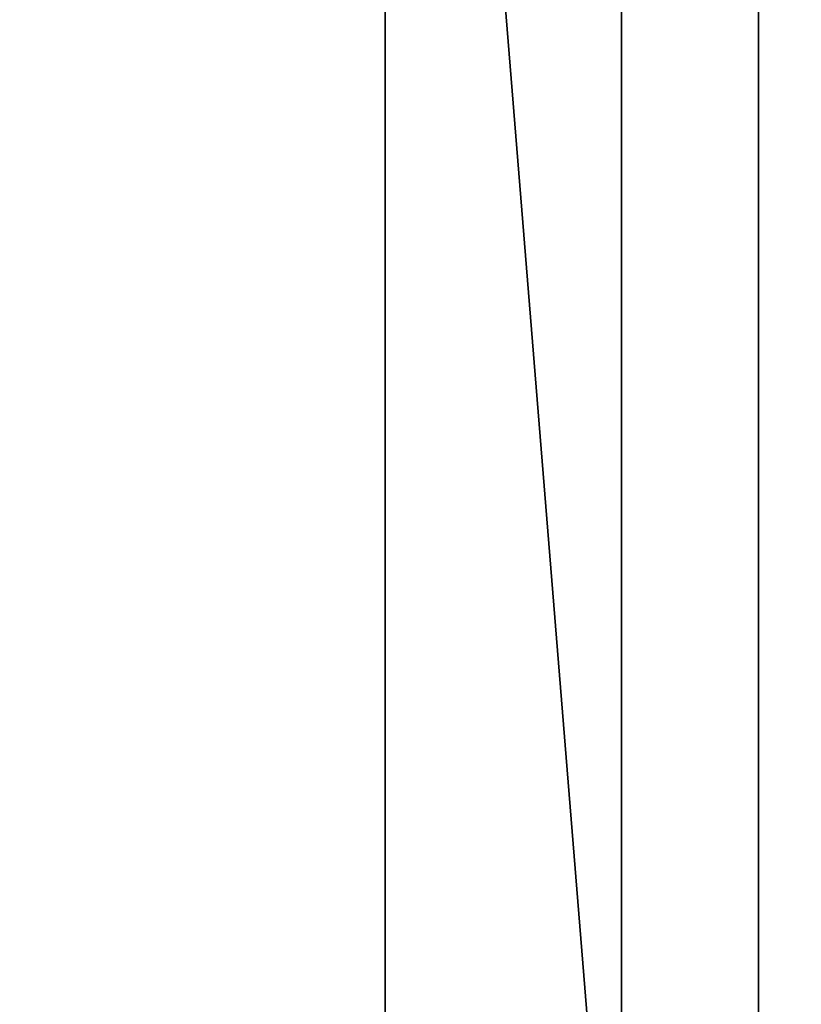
# Model space of a CAD drawing. Header units: millimetres. Extents: x -590 to 3690, y -120 to 127.
# Tile 626 of 656: x 2463 to 2489, y 30 to 63. Entities that reach past the tile are written whole.
import ezdxf

# ---------------------------------------------------------------- set-up
doc = ezdxf.new("R2010")
doc.units = ezdxf.units.MM
doc.layers.add('151', color=7, linetype='Continuous', true_color=0xffffff)

# ---------------------------------------------------------------- blocks, each defined once
blk = doc.blocks.new('UG_SURFACE_003')
at = {"layer": '151', "color": 252, "linetype": 'Continuous', "lineweight": 35}
for points in [[(3690, -31.2, 2203), (3690, 108.2, 2203), (2310, 108.2, 2203), (2310, -31.2, 2203)], [(2460, -31.2, 2053), (2460, 108.2, 2053), (3540, 108.2, 2053), (3540, -31.2, 2053)]]:
    blk.add_3dface(points, dxfattribs=at)
blk = doc.blocks.new('UG_SURFACE_168')
at = {"layer": '151', "color": 254, "linetype": 'Continuous', "lineweight": 35}
for points in [[(2475.25, 111.75, 2033.25), (2483, 16, 2025.5), (2483, 81, 2025.5)], [(2483, 16, 2025.5), (2475.25, 111.75, 2033.25), (2475.25, -35, 2033.25)], [(2475.25, -35, -7), (2475.25, 111.75, -7), (2483, 16, -7)], [(2483, 81, -7), (2483, 16, -7), (2475.25, 111.75, -7)], [(2475.25, -35, 2033.25), (2475.25, 111.75, 2033.25), (2475.25, 111.75, -7), (2475.25, -35, -7)], [(2499.19, 107.052, -7), (2499.25, 106.75, -7), (2495.5, 13, -7), (2487.5, 81, -7)], [(2487.5, 81, 2021), (2499.25, 5, 2009.25), (2499.25, 106.75, 2009.25), (2499.202, 107.05, 2009.298)], [(2487.5, 81, 2021), (2483, 81, 2025.5), (2483, 16, 2025.5), (2487.5, 16, 2021)], [(2487.5, 16, -7), (2483, 16, -7), (2483, 81, -7), (2487.5, 81, -7)], [(2499.25, 5, 2009.25), (2487.5, 81, 2021), (2495.5, 13, 2013)], [(2487.5, 16, 2021), (2491.5, 13, 2017), (2495.5, 13, 2013), (2487.5, 81, 2021)], [(2487.5, 81, -7), (2495.5, 13, -7), (2491.5, 13, -7), (2487.5, 16, -7)]]:
    blk.add_3dface(points, dxfattribs=at)
blk = doc.blocks.new('UG_SURFACE_170')
at = {"layer": '151', "color": 254, "linetype": 'Continuous', "lineweight": 35}
for points in [[(2475.25, -35, 2033.25), (2475.25, 111.75, 2033.25), (2483, 16, 2025.5)], [(2483, 81, 2025.5), (2483, 16, 2025.5), (2475.25, 111.75, 2033.25)], [(3524.75, -35, 2033.25), (3524.75, 111.75, 2033.25), (2475.25, 111.75, 2033.25), (2475.25, -35, 2033.25)], [(2499.198, 107.138, 2009.302), (2499.25, 106.75, 2009.25), (2499.25, 5, 2009.25), (2487.5, 81, 2021)], [(2487.5, 16, 2021), (2483, 16, 2025.5), (2483, 81, 2025.5), (2487.5, 81, 2021)], [(2487.5, 81, 2021), (2495.5, 13, 2013), (2491.5, 13, 2017), (2487.5, 16, 2021)], [(2495.5, 13, 2013), (2487.5, 81, 2021), (2499.25, 5, 2009.25)]]:
    blk.add_3dface(points, dxfattribs=at)

msp = doc.modelspace()

# ---------------------------------------------------------------- linework, layer by layer
at = {"layer": '151', "color": 252, "linetype": 'Continuous', "lineweight": -3, "true_color": 0x939598}
for p, q in [((2475.25, -35, 2033.25), (2475.25, 111.75, 2033.25)), ((2475.25, -35, 2033.25), (2475.25, 111.75, 2033.25)), ((2475.25, -35, -7), (2475.25, 111.75, -7))]:
    msp.add_line(p, q, dxfattribs=at)

# ---------------------------------------------------------------- block references
for name in ['UG_SURFACE_168', 'UG_SURFACE_170', 'UG_SURFACE_003']:
    msp.add_blockref(name, (0, 0), dxfattribs=at)

doc.saveas('drawing.dxf')
